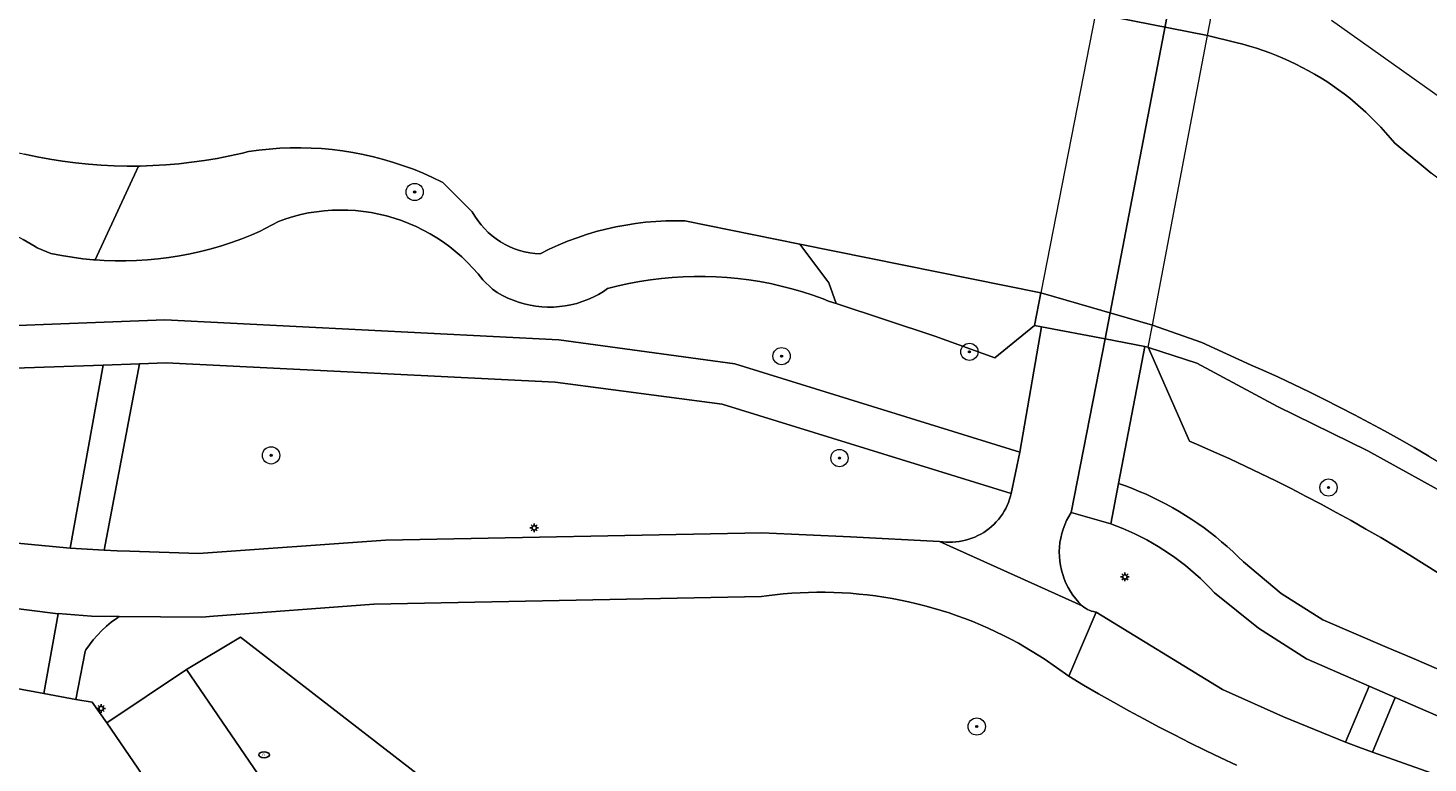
# Model space of a CAD drawing. Header units: metres. Extents: x 152610 to 160096, y 456114 to 462495.
# Tile 466 of 656: x 158167 to 158232, y 460084 to 460118. Entities that reach past the tile are written whole.
import ezdxf
from ezdxf.enums import TextEntityAlignment as Align

# ---------------------------------------------------------------- set-up
doc = ezdxf.new("R2010")
doc.units = ezdxf.units.M
doc.header["$LTSCALE"] = 0.5
doc.layers.get('0').update_dxf_attribs({"linetype": 'CONTINUOUS'})
for name, color, linetype, lineweight in [('B-PV-GK-BESCHOEIING-G', 251, 'GK-BESCHOEIING-SO', 18), ('B-PV-GR-BEPLANTING_CULTUUR_BOSPLANTSOEN-GV', 251, 'CONTINUOUS', 18), ('B-PV-GR-BOOM-S', 251, 'CONTINUOUS', 25), ('B-PV-GW-TALUD_KRUIN-G', 251, 'CONTINUOUS', 18), ('B-PV-IE-MEUBILAIR-S', 251, 'CONTINUOUS', 25), ('B-PV-KW-KUNSTWERK_DEK-GV', 251, 'CONTINUOUS', 18), ('B-PV-OG-TERREIN_BEGROEID-GV', 251, 'CONTINUOUS', 18), ('B-PV-OG-WATER_SLOOT-GV', 251, 'CONTINUOUS', 18), ('B-PV-VH-GESLOTENVERHARDING_ASFALT-GV', 251, 'CONTINUOUS', 18), ('B-PV-VH-OPENVERHARDING_BETONSTRAATSTEEN-GV', 251, 'CONTINUOUS', 18), ('B-PV-VH-OPENVERHARDING_TEGEL-GV', 251, 'CONTINUOUS', 18)]:
    doc.layers.add(name, color=color, linetype=linetype, lineweight=lineweight)
doc.styles.add('NLCS-ISO', font='NLCS-ISO.ttf')
doc.linetypes.add('GK-BESCHOEIING-SO', pattern='A,18,-3,[1,NLCS.SHX,S=0.6,R=0,X=0,Y=0],-3', length=24)

# ---------------------------------------------------------------- blocks, each defined once
blk = doc.blocks.new('SIE-MEUBILAIR_PAAL_LICHTMAST-SO')
for points in [[(-0.62, 0), (-1, 0)], [(-0.71, 0.71), (-0.44, 0.44)], [(0, 1), (0, 0.62)], [(0.44, 0.44), (0.71, 0.71)], [(1, 0), (0.62, 0)], [(-0.71, -0.71), (-0.44, -0.44)], [(0, -0.62), (0, -1)], [(0.44, -0.44), (0.71, -0.71)]]:
    blk.add_lwpolyline(points)
blk.add_circle((0, 0), 0.5)
blk = doc.blocks.new('SIE-MEUBILAIR_PUT_RIOOLPUT-SO')
blk.add_ellipse((0, 0), major_axis=(1.25, 0), ratio=0.54)
at = {"style": 'NLCS-ISO'}
blk.add_text('ri', height=0.75, dxfattribs=at).set_placement((-0.04, 0.07), align=Align.MIDDLE_CENTER)
blk = doc.blocks.new('SGR-BOOM_GBKN-SO')
at = {"linetype": 'ByBlock', "lineweight": 18}
h = blk.add_hatch(color=0, dxfattribs=at)
h.dxf.hatch_style = 1
edge = h.paths.add_edge_path()
edge.add_arc((0, 0), 0.25, 0, 360)
at = {"color": 0, "linetype": 'ByBlock', "lineweight": 18}
for radius in [2, 0.25]:
    blk.add_circle((0, 0), radius, dxfattribs=at)
at = {"color": 0, "linetype": 'ByBlock', "lineweight": 18, "style": 'NLCS-ISO'}
blk.add_attdef('SOORT', (2.5, 0), '', height=1.5, dxfattribs=at)

msp = doc.modelspace()

# ---------------------------------------------------------------- linework, layer by layer
at = {"layer": 'B-PV-GK-BESCHOEIING-G', "flags": 128}
for points in [[(158658.451, 460032.827), (158658.451, 460032.771), (158658.446, 460032.659), (158658.433, 460032.548), (158658.412, 460032.439), (158658.383, 460032.331), (158658.347, 460032.225), (158658.303, 460032.122), (158658.252, 460032.023), (158658.193, 460031.927), (158658.129, 460031.836), (158658.057, 460031.75), (158657.98, 460031.669), (158657.898, 460031.594), (158657.81, 460031.525), (158657.717, 460031.462), (158657.658, 460031.43), (158657.42, 460031.305), (158657.178, 460031.188), (158656.933, 460031.079), (158656.685, 460030.976), (158656.434, 460030.881), (158656.18, 460030.794), (158655.924, 460030.714), (158655.666, 460030.642), (158655.405, 460030.578), (158655.143, 460030.521), (158654.879, 460030.472), (158654.614, 460030.431), (158654.347, 460030.399), (158654.08, 460030.374), (158653.812, 460030.356), (158653.544, 460030.347), (158653.276, 460030.346), (158653.007, 460030.353), (158652.74, 460030.368), (158652.472, 460030.391), (158652.206, 460030.422), (158651.94, 460030.461), (158628.136, 460034.83), (158618.959, 460036.515), (158616.582, 460037.046), (158611.492, 460037.803), (158608.085, 460038.69), (158604.789, 460039.926), (158601.945, 460041.327), (158599.244, 460042.988), (158598.934, 460043.319), (158598.618, 460043.645), (158598.297, 460043.965), (158597.97, 460044.28), (158597.637, 460044.588), (158597.299, 460044.891), (158596.956, 460045.188), (158596.608, 460045.478), (158596.254, 460045.763), (158595.896, 460046.041), (158595.533, 460046.313), (158595.165, 460046.578), (158594.792, 460046.837), (158594.415, 460047.089), (158594.033, 460047.335), (158593.648, 460047.573), (158593.258, 460047.805), (158592.864, 460048.03), (158592.466, 460048.248), (158592.064, 460048.459), (158591.659, 460048.663), (158591.25, 460048.86), (158590.838, 460049.049), (158590.422, 460049.231), (158590.004, 460049.406), (158589.582, 460049.574), (158589.157, 460049.734), (158588.73, 460049.886), (158588.3, 460050.031), (158587.868, 460050.168), (158587.433, 460050.298), (158586.996, 460050.42), (158586.557, 460050.534), (158586.24, 460050.611), (158585.914, 460050.686), (158585.588, 460050.757), (158578.454, 460052.228), (158578.02, 460052.285), (158577.586, 460052.334), (158577.15, 460052.376), (158576.714, 460052.409), (158576.277, 460052.434), (158575.84, 460052.452), (158575.402, 460052.461), (158574.965, 460052.463), (158574.527, 460052.456), (158574.09, 460052.441), (158573.653, 460052.419), (158573.217, 460052.388), (158572.781, 460052.35), (158572.346, 460052.303), (158571.912, 460052.249), (158571.479, 460052.186), (158571.047, 460052.116), (158570.617, 460052.038), (158570.188, 460051.952), (158570.04, 460051.92), (158569.7, 460051.854), (158569.361, 460051.779), (158569.024, 460051.698), (158568.689, 460051.608), (158568.356, 460051.51), (158568.026, 460051.405), (158567.698, 460051.293), (158567.373, 460051.172), (158567.05, 460051.045), (158566.731, 460050.91), (158566.415, 460050.767), (158566.102, 460050.618), (158565.793, 460050.461), (158565.487, 460050.297), (158565.185, 460050.126), (158564.888, 460049.948), (158564.73, 460049.85), (158549.35, 460039.3), (158535.99, 460041.41), (158524.25, 460058.61), (158518.78, 460059.65), (158500, 460063.082), (158487.2, 460065.42), (158468.961, 460068.759), (158461.591, 460070.108), (158454.027, 460071.493), (158415.167, 460078.608), (158407.148, 460080.076), (158400.013, 460081.382), (158397.385, 460081.532), (158394.76, 460081.33), (158389.24, 460079.13), (158386.31, 460078.49), (158383.25, 460078.72), (158370.33, 460080.54), (158358, 460082.98), (158355.49, 460083.18), (158347.298, 460083.391), (158344.108, 460083.668), (158341.962, 460083.854), (158338.43, 460084.075), (158334.461, 460084.743), (158318.188, 460088.241), (158311.687, 460089.638), (158273.623, 460095.675), (158273.43, 460095.701), (158272.525, 460095.825), (158271.621, 460095.958), (158270.719, 460096.098), (158269.817, 460096.246), (158268.918, 460096.403), (158268.019, 460096.567), (158267.122, 460096.739), (158266.227, 460096.918), (158265.333, 460097.106), (158264.441, 460097.302), (158263.55, 460097.505), (158262.662, 460097.716), (158261.775, 460097.935), (158260.89, 460098.161), (158260.007, 460098.396), (158259.127, 460098.638), (158258.248, 460098.887), (158257.372, 460099.145), (158256.498, 460099.41), (158254.594, 460100.017), (158252.702, 460100.66), (158252.095, 460100.862), (158251.407, 460101.099), (158250.723, 460101.343), (158250.041, 460101.595), (158249.362, 460101.854), (158248.686, 460102.121), (158248.013, 460102.395), (158247.343, 460102.677), (158246.676, 460102.965), (158246.013, 460103.262), (158245.352, 460103.565), (158244.695, 460103.876), (158244.042, 460104.194), (158243.392, 460104.519), (158242.745, 460104.851), (158242.103, 460105.191), (158241.464, 460105.537), (158240.829, 460105.891), (158240.198, 460106.251), (158239.571, 460106.618), (158238.947, 460106.992), (158238.329, 460107.374), (158237.714, 460107.761), (158237.104, 460108.156), (158236.498, 460108.557), (158235.896, 460108.965), (158235.299, 460109.38), (158234.707, 460109.801), (158234.119, 460110.228), (158233.536, 460110.662), (158232.958, 460111.103), (158232.385, 460111.549), (158231.816, 460112.002), (158231.253, 460112.462), (158230.695, 460112.927), (158230.486, 460113.181), (158230.27, 460113.429), (158230.049, 460113.673), (158229.822, 460113.911), (158229.589, 460114.143), (158229.35, 460114.369), (158229.106, 460114.59), (158228.857, 460114.805), (158228.602, 460115.013), (158228.343, 460115.215), (158228.079, 460115.411), (158227.81, 460115.601), (158227.536, 460115.784), (158227.258, 460115.96), (158226.976, 460116.129), (158226.69, 460116.291), (158226.4, 460116.447), (158226.107, 460116.595), (158225.81, 460116.736), (158225.509, 460116.87), (158225.205, 460116.997), (158224.899, 460117.116), (158224.589, 460117.227), (158224.277, 460117.331), (158223.963, 460117.428), (158223.646, 460117.516), (158223.327, 460117.598), (158223.325, 460117.598), (158222.014, 460117.92), (158216.809, 460118.938), (158212.58, 460119.796), (158212.562, 460119.799), (158212.315, 460119.844), (158212.069, 460119.897), (158211.824, 460119.957), (158211.582, 460120.026), (158211.342, 460120.102), (158211.105, 460120.185), (158210.87, 460120.277), (158210.638, 460120.375), (158210.41, 460120.481), (158210.185, 460120.594), (158209.964, 460120.714), (158209.747, 460120.841), (158209.534, 460120.975), (158209.325, 460121.116), (158209.121, 460121.263), (158208.921, 460121.417), (158208.727, 460121.577), (158208.538, 460121.743), (158208.354, 460121.915), (158208.175, 460122.092), (158208.003, 460122.276), (158207.836, 460122.464), (158207.676, 460122.658), (158207.521, 460122.857), (158207.373, 460123.06), (158207.232, 460123.269), (158207.097, 460123.481), (158206.969, 460123.698), (158206.848, 460123.919), (158206.735, 460124.143), (158206.628, 460124.371), (158206.529, 460124.603), (158206.437, 460124.837), (158206.352, 460125.074), (158206.275, 460125.314), (158206.206, 460125.556), (158206.144, 460125.8), (158206.091, 460126.046), (158206.045, 460126.293), (158206.007, 460126.542), (158205.977, 460126.792), (158205.955, 460127.043), (158205.941, 460127.294), (158205.934, 460127.546), (158205.936, 460127.797), (158205.946, 460128.049), (158205.964, 460128.3), (158205.99, 460128.55), (158206.023, 460128.8), (158206.065, 460129.048), (158206.115, 460129.295), (158206.172, 460129.54), (158206.306, 460130.059), (158206.433, 460130.58), (158206.551, 460131.103), (158206.662, 460131.628), (158206.765, 460132.154), (158206.861, 460132.682), (158206.948, 460133.211), (158207.027, 460133.742), (158207.099, 460134.273), (158207.162, 460134.806), (158207.218, 460135.339), (158207.266, 460135.874), (158207.305, 460136.408), (158207.337, 460136.944), (158207.361, 460137.48), (158207.371, 460137.799), (158207.371, 460137.803), (158207.366, 460138.329), (158207.369, 460138.855), (158207.38, 460139.381), (158207.4, 460139.907), (158207.427, 460140.432), (158207.462, 460140.957), (158207.505, 460141.481), (158207.556, 460142.005), (158207.615, 460142.527), (158207.682, 460143.049), (158207.757, 460143.57), (158207.84, 460144.089), (158207.931, 460144.607), (158208.029, 460145.124), (158208.136, 460145.639), (158208.25, 460146.153), (158208.372, 460146.664), (158208.502, 460147.174), (158208.561, 460147.526), (158208.703, 460148.336), (158208.853, 460149.144), (158209.011, 460149.951), (158209.177, 460150.756), (158209.35, 460151.56), (158209.531, 460152.362), (158209.72, 460153.162), (158209.917, 460153.96), (158210.122, 460154.756), (158210.334, 460155.551), (158210.554, 460156.343), (158210.782, 460157.133), (158211.017, 460157.92), (158211.26, 460158.706), (158211.511, 460159.489), (158211.769, 460160.269), (158212.035, 460161.047), (158212.163, 460161.488), (158212.284, 460161.932), (158212.397, 460162.378), (158212.502, 460162.825), (158212.599, 460163.274), (158212.689, 460163.725), (158212.77, 460164.178), (158212.844, 460164.631), (158212.91, 460165.086), (158212.968, 460165.542), (158213.018, 460165.999), (158213.06, 460166.457), (158213.094, 460166.915), (158213.12, 460167.374), (158213.138, 460167.834), (158213.148, 460168.293), (158213.15, 460168.753), (158213.144, 460169.212), (158213.13, 460169.672), (158213.108, 460170.131), (158213.078, 460170.59), (158213.04, 460171.048), (158212.994, 460171.505), (158212.94, 460171.962), (158212.878, 460172.417), (158212.809, 460172.871), (158212.731, 460173.325), (158212.646, 460173.776), (158212.552, 460174.226), (158212.451, 460174.675), (158212.342, 460175.121), (158212.226, 460175.566), (158212.101, 460176.008), (158211.969, 460176.449)], [(157961.52, 460139.21), (157965.028, 460142.561), (157968.291, 460145.805), (157971.763, 460143.315), (157986.853, 460140.352), (157999.997, 460137.771), (158000, 460137.77), (158011.756, 460135.501), (158023.839, 460133.168), (158027.883, 460132.513), (158031.337, 460132.028), (158032.602, 460131.801), (158034.343, 460131.365), (158036.781, 460130.595), (158038.761, 460129.859), (158046.256, 460126.997), (158047.725, 460126.234), (158049.046, 460125.307), (158050.491, 460123.972), (158051.016, 460123.669), (158051.546, 460123.373), (158052.079, 460123.083), (158052.616, 460122.801), (158053.157, 460122.526), (158053.701, 460122.258), (158054.249, 460121.998), (158054.8, 460121.744), (158055.354, 460121.498), (158055.912, 460121.259), (158056.473, 460121.028), (158057.036, 460120.804), (158057.603, 460120.587), (158058.172, 460120.378), (158058.745, 460120.176), (158059.319, 460119.982), (158059.897, 460119.796), (158060.476, 460119.617), (158061.058, 460119.446), (158061.642, 460119.283), (158062.229, 460119.127), (158062.817, 460118.979), (158063.407, 460118.839), (158063.999, 460118.706), (158064.593, 460118.582), (158065.188, 460118.465), (158065.668, 460118.377), (158113.224, 460109.618), (158115.239, 460109.322), (158116.903, 460109.198), (158118.53, 460108.973), (158119.994, 460108.82), (158121.052, 460108.772), (158122.11, 460108.739), (158124.06, 460108.72), (158126.009, 460108.754), (158131.302, 460108.862), (158135.257, 460109.74), (158145.189, 460111.709), (158145.898, 460111.963), (158146.612, 460112.203), (158147.33, 460112.427), (158148.054, 460112.635), (158148.782, 460112.829), (158149.513, 460113.007), (158150.248, 460113.169), (158150.987, 460113.315), (158151.728, 460113.446), (158152.473, 460113.561), (158153.219, 460113.66), (158153.967, 460113.744), (158154.717, 460113.811), (158155.468, 460113.863), (158156.22, 460113.898), (158156.973, 460113.918), (158157.726, 460113.921), (158158.479, 460113.909), (158159.231, 460113.88), (158159.983, 460113.836), (158160.733, 460113.775), (158161.482, 460113.699), (158162.23, 460113.607), (158162.975, 460113.499), (158163.718, 460113.375), (158164.284, 460113.269), (158164.849, 460113.068), (158165.419, 460112.883), (158165.994, 460112.712), (158166.573, 460112.557), (158167.156, 460112.418), (158167.743, 460112.294), (158168.333, 460112.186), (158168.925, 460112.094), (158169.52, 460112.017), (158170.117, 460111.956), (158170.715, 460111.912), (158171.314, 460111.883), (158171.913, 460111.87), (158172.513, 460111.873), (158173.112, 460111.893), (158173.711, 460111.928), (158174.308, 460111.979), (158174.904, 460112.046), (158175.498, 460112.129), (158176.089, 460112.228), (158176.678, 460112.343), (158177.263, 460112.473), (158177.541, 460112.54), (158178.022, 460112.608), (158178.506, 460112.66), (158178.99, 460112.696), (158179.476, 460112.716), (158179.962, 460112.72), (158180.448, 460112.708), (158180.934, 460112.68), (158181.418, 460112.636), (158181.901, 460112.577), (158182.381, 460112.501), (158182.858, 460112.41), (158183.333, 460112.303), (158183.803, 460112.18), (158184.269, 460112.042), (158184.731, 460111.889), (158185.187, 460111.72), (158185.637, 460111.537), (158186.081, 460111.339), (158186.519, 460111.126), (158186.554, 460111.109), (158187.92, 460109.757), (158188.041, 460109.546), (158188.176, 460109.345), (158188.323, 460109.152), (158188.483, 460108.97), (158188.654, 460108.798), (158188.836, 460108.639), (158189.029, 460108.491), (158189.231, 460108.357), (158189.441, 460108.236), (158189.658, 460108.129), (158189.883, 460108.037), (158190.113, 460107.96), (158190.347, 460107.898), (158190.585, 460107.852), (158190.826, 460107.822), (158191.062, 460107.808), (158191.481, 460108.015), (158191.906, 460108.208), (158192.338, 460108.386), (158192.775, 460108.55), (158193.218, 460108.698), (158193.666, 460108.831), (158194.118, 460108.949), (158194.574, 460109.051), (158195.033, 460109.138), (158195.494, 460109.208), (158195.958, 460109.263), (158196.424, 460109.302), (158196.89, 460109.325), (158197.357, 460109.332), (158197.778, 460109.325), (158214.282, 460105.987), (158219.453, 460104.491), (158221.746, 460103.693), (158224.03, 460102.649), (158224.579, 460102.405), (158225.296, 460102.079), (158226.01, 460101.746), (158226.72, 460101.405), (158227.427, 460101.057), (158228.13, 460100.702), (158228.829, 460100.34), (158229.525, 460099.971), (158230.217, 460099.595), (158230.905, 460099.212), (158231.589, 460098.822), (158232.269, 460098.425), (158232.945, 460098.021), (158233.617, 460097.61), (158234.284, 460097.192), (158234.948, 460096.768), (158235.607, 460096.337), (158236.262, 460095.899), (158236.912, 460095.455), (158237.557, 460095.004), (158238.198, 460094.546), (158238.835, 460094.082), (158239.466, 460093.612), (158240.093, 460093.135), (158240.715, 460092.652), (158241.25, 460092.32), (158241.789, 460091.994), (158242.332, 460091.675), (158242.879, 460091.364), (158243.429, 460091.059), (158243.984, 460090.761), (158244.543, 460090.471), (158245.105, 460090.187), (158245.67, 460089.911), (158246.24, 460089.641), (158246.812, 460089.38), (158247.388, 460089.125), (158247.967, 460088.878), (158248.549, 460088.638), (158249.134, 460088.405), (158249.722, 460088.18), (158250.313, 460087.963), (158250.906, 460087.753), (158251.502, 460087.55), (158252.101, 460087.355), (158252.702, 460087.168), (158253.306, 460086.989), (158253.911, 460086.817), (158254.519, 460086.652), (158255.129, 460086.496), (158255.741, 460086.347), (158256.354, 460086.206), (158256.969, 460086.073), (158257.586, 460085.948), (158258.205, 460085.831), (158258.825, 460085.721), (158259.446, 460085.619), (158260.069, 460085.525), (158260.693, 460085.44), (158261.317, 460085.362), (158261.943, 460085.292), (158262.345, 460085.251), (158327.863, 460073.183), (158328.245, 460073.14), (158328.628, 460073.105), (158329.012, 460073.078), (158329.396, 460073.059), (158329.781, 460073.048), (158330.166, 460073.045), (158330.55, 460073.05), (158330.935, 460073.062), (158331.319, 460073.083), (158331.703, 460073.112), (158332.086, 460073.149), (158332.468, 460073.194), (158332.849, 460073.247), (158333.229, 460073.307), (158333.607, 460073.376), (158333.984, 460073.452), (158334.36, 460073.537), (158334.733, 460073.629), (158334.951, 460073.686), (158337.163, 460074.18), (158339.409, 460074.484), (158341.121, 460074.548), (158346.459, 460074.384), (158348.732, 460074.119), (158398.305, 460065.621)]]:
    msp.add_lwpolyline(points, dxfattribs=at)
at = {"layer": 'B-PV-GR-BEPLANTING_CULTUUR_BOSPLANTSOEN-GV', "flags": 128}
for points in [[(158216.809, 460118.938), (158222.014, 460117.92), (158223.325, 460117.598), (158223.328, 460117.597), (158223.646, 460117.516), (158223.963, 460117.428), (158224.277, 460117.331), (158224.589, 460117.227), (158224.899, 460117.116), (158225.205, 460116.997), (158225.509, 460116.87), (158225.81, 460116.736), (158226.107, 460116.595), (158226.4, 460116.447), (158226.69, 460116.291), (158226.976, 460116.129), (158227.258, 460115.96), (158227.536, 460115.784), (158227.81, 460115.601), (158228.079, 460115.411), (158228.343, 460115.215), (158228.602, 460115.013), (158228.857, 460114.805), (158229.106, 460114.59), (158229.35, 460114.369), (158229.589, 460114.143), (158229.822, 460113.911), (158230.049, 460113.673), (158230.27, 460113.429), (158230.486, 460113.181), (158230.695, 460112.927), (158231.253, 460112.462), (158231.817, 460112.002), (158232.385, 460111.549)], [(158233.398, 460114.611), (158227.759, 460118.62)], [(158167.1, 460108.466), (158167.649, 460108.142), (158167.745, 460108.084), (158168.378, 460107.82), (158168.868, 460107.723), (158169.362, 460107.642), (158169.857, 460107.576), (158170.355, 460107.527), (158170.437, 460107.521), (158172.442, 460111.873), (158171.913, 460111.87), (158171.313, 460111.883), (158170.715, 460111.912), (158170.117, 460111.956), (158169.52, 460112.017), (158168.925, 460112.094), (158168.333, 460112.186), (158167.743, 460112.294), (158167.156, 460112.418)]]:
    msp.add_lwpolyline(points, dxfattribs=at)
for points in [[(158180.448, 460112.708), (158179.962, 460112.72), (158179.476, 460112.716), (158178.99, 460112.696), (158178.506, 460112.66), (158178.022, 460112.608), (158177.541, 460112.54), (158177.263, 460112.473), (158176.678, 460112.343), (158176.089, 460112.228), (158175.498, 460112.129), (158174.904, 460112.046), (158174.308, 460111.979), (158173.711, 460111.928), (158173.112, 460111.893), (158172.513, 460111.874), (158172.442, 460111.873), (158170.437, 460107.521), (158170.854, 460107.493), (158171.354, 460107.475), (158171.854, 460107.474), (158172.353, 460107.488), (158172.852, 460107.518), (158173.35, 460107.565), (158173.847, 460107.627), (158174.341, 460107.705), (158174.832, 460107.798), (158175.319, 460107.908), (158175.804, 460108.033), (158176.284, 460108.173), (158176.759, 460108.329), (158177.229, 460108.5), (158177.693, 460108.686), (158178.057, 460108.843), (158178.928, 460109.309), (158179.273, 460109.429), (158179.622, 460109.534), (158179.975, 460109.623), (158180.332, 460109.697), (158180.692, 460109.755), (158181.054, 460109.797), (158181.418, 460109.823), (158181.782, 460109.833), (158182.146, 460109.827), (158182.51, 460109.805), (158182.873, 460109.767), (158183.233, 460109.713), (158183.591, 460109.644), (158183.945, 460109.559), (158184.296, 460109.458), (158184.641, 460109.342), (158184.981, 460109.211), (158185.315, 460109.066), (158185.643, 460108.905), (158185.963, 460108.731), (158186.275, 460108.543), (158186.578, 460108.341), (158186.873, 460108.126), (158187.157, 460107.898), (158187.432, 460107.658), (158187.695, 460107.407), (158187.948, 460107.144), (158188.188, 460106.87), (158188.41, 460106.594), (158188.849, 460106.159), (158189.078, 460106.011), (158189.315, 460105.876), (158189.56, 460105.755), (158189.811, 460105.649), (158190.069, 460105.558), (158190.331, 460105.481), (158190.597, 460105.421), (158190.866, 460105.376), (158191.137, 460105.347), (158191.41, 460105.333), (158191.683, 460105.336), (158191.955, 460105.355), (158192.226, 460105.39), (158192.494, 460105.44), (158192.759, 460105.506), (158193.019, 460105.588), (158193.274, 460105.684), (158193.523, 460105.796), (158193.765, 460105.922), (158194, 460106.061), (158194.189, 460106.188), (158194.682, 460106.315), (158195.178, 460106.425), (158195.678, 460106.52), (158196.181, 460106.6), (158196.685, 460106.663), (158197.192, 460106.71), (158197.7, 460106.742), (158198.208, 460106.758), (158198.717, 460106.757), (158199.225, 460106.741), (158199.733, 460106.709), (158200.239, 460106.661), (158200.744, 460106.597), (158201.246, 460106.516), (158201.746, 460106.421), (158202.242, 460106.31), (158202.735, 460106.183), (158203.223, 460106.04), (158203.707, 460105.883), (158204.185, 460105.71), (158204.435, 460105.613), (158204.792, 460105.496), (158204.445, 460106.456), (158203.102, 460108.248), (158197.778, 460109.325), (158197.357, 460109.332), (158196.89, 460109.325), (158196.424, 460109.302), (158195.958, 460109.263), (158195.494, 460109.209), (158195.033, 460109.138), (158194.574, 460109.051), (158194.118, 460108.949), (158193.666, 460108.831), (158193.218, 460108.698), (158192.775, 460108.55), (158192.338, 460108.387), (158191.906, 460108.208), (158191.481, 460108.015), (158191.062, 460107.808), (158190.826, 460107.822), (158190.585, 460107.852), (158190.347, 460107.898), (158190.113, 460107.96), (158189.883, 460108.037), (158189.659, 460108.129), (158189.441, 460108.236), (158189.231, 460108.357), (158189.029, 460108.491), (158188.836, 460108.639), (158188.654, 460108.798), (158188.483, 460108.97), (158188.323, 460109.152), (158188.176, 460109.345), (158188.041, 460109.547), (158187.92, 460109.757), (158186.554, 460111.109), (158186.519, 460111.126), (158186.081, 460111.339), (158185.637, 460111.537), (158185.187, 460111.72), (158184.731, 460111.889), (158184.269, 460112.042), (158183.803, 460112.18), (158183.333, 460112.303), (158182.858, 460112.41), (158182.381, 460112.501), (158181.901, 460112.577), (158181.418, 460112.636), (158180.934, 460112.68)], [(158214.282, 460105.987), (158203.102, 460108.248), (158204.445, 460106.456), (158204.792, 460105.496), (158209.372, 460103.989), (158212.144, 460102.985), (158213.99, 460104.48)], [(158189.73, 460080.31), (158177.166, 460090.036), (158174.66, 460088.53), (158181.71, 460078.23), (158180.521, 460077.431), (158185.719, 460076.793)]]:
    msp.add_lwpolyline(points, close=True, dxfattribs=at)
at = {"layer": 'B-PV-GW-TALUD_KRUIN-G', "flags": 128}
for points in [[(158257.129, 460103.015), (158256.594, 460103.259), (158247.931, 460106.346), (158241.908, 460109.346), (158233.398, 460114.611), (158227.759, 460118.62)], [(158162.854, 460110.407), (158163.055, 460110.337), (158163.652, 460110.114), (158164.244, 460109.876), (158164.829, 460109.622), (158165.407, 460109.355), (158165.979, 460109.073), (158166.543, 460108.777), (158167.1, 460108.466), (158167.649, 460108.142), (158167.745, 460108.084), (158168.378, 460107.82), (158168.868, 460107.723), (158169.362, 460107.642), (158169.857, 460107.576), (158170.355, 460107.527), (158170.437, 460107.521)], [(158170.437, 460107.521), (158170.854, 460107.493), (158171.354, 460107.475), (158171.854, 460107.474), (158172.353, 460107.488), (158172.852, 460107.518), (158173.35, 460107.565), (158173.847, 460107.627), (158174.341, 460107.705), (158174.832, 460107.798), (158175.319, 460107.908), (158175.804, 460108.033), (158176.284, 460108.173), (158176.759, 460108.329), (158177.229, 460108.5), (158177.693, 460108.686), (158178.057, 460108.843), (158178.928, 460109.309), (158179.273, 460109.429), (158179.622, 460109.534), (158179.975, 460109.623), (158180.332, 460109.697), (158180.692, 460109.755), (158181.054, 460109.797), (158181.418, 460109.823), (158181.782, 460109.833), (158182.146, 460109.827), (158182.51, 460109.805), (158182.873, 460109.767), (158183.233, 460109.713), (158183.591, 460109.644), (158183.945, 460109.559), (158184.296, 460109.458), (158184.641, 460109.342), (158184.981, 460109.211), (158185.315, 460109.066), (158185.643, 460108.905), (158185.963, 460108.731), (158186.275, 460108.543), (158186.578, 460108.341), (158186.873, 460108.126), (158187.157, 460107.898), (158187.432, 460107.658), (158187.695, 460107.407), (158187.948, 460107.144), (158188.188, 460106.87), (158188.41, 460106.594), (158188.849, 460106.159), (158189.078, 460106.011), (158189.315, 460105.876), (158189.56, 460105.755), (158189.811, 460105.649), (158190.069, 460105.558), (158190.331, 460105.481), (158190.597, 460105.421), (158190.866, 460105.376), (158191.137, 460105.347), (158191.41, 460105.333), (158191.683, 460105.336), (158191.955, 460105.355), (158192.226, 460105.39), (158192.494, 460105.44), (158192.759, 460105.506), (158193.019, 460105.588), (158193.274, 460105.684), (158193.523, 460105.796), (158193.765, 460105.922), (158194, 460106.061), (158194.189, 460106.188), (158194.682, 460106.315), (158195.178, 460106.425), (158195.678, 460106.52), (158196.181, 460106.6), (158196.685, 460106.663), (158197.192, 460106.71), (158197.7, 460106.742), (158198.208, 460106.758), (158198.717, 460106.757), (158199.225, 460106.741), (158199.733, 460106.709), (158200.239, 460106.661), (158200.744, 460106.597), (158201.246, 460106.516), (158201.746, 460106.421), (158202.242, 460106.31), (158202.735, 460106.183), (158203.223, 460106.04), (158203.707, 460105.883), (158204.185, 460105.71), (158204.435, 460105.613), (158204.792, 460105.496)], [(158204.792, 460105.496), (158209.372, 460103.989), (158212.144, 460102.985)], [(158221.174, 460099.12), (158221.606, 460098.934), (158222.328, 460098.616), (158223.047, 460098.292), (158223.762, 460097.959), (158224.474, 460097.62), (158225.183, 460097.273), (158225.888, 460096.92), (158226.589, 460096.559), (158227.287, 460096.191), (158227.981, 460095.816), (158228.671, 460095.434), (158229.357, 460095.045), (158230.039, 460094.649), (158230.717, 460094.246), (158231.391, 460093.836), (158232.061, 460093.42), (158232.726, 460092.997)]]:
    msp.add_lwpolyline(points, dxfattribs=at)
at = {"layer": 'B-PV-KW-KUNSTWERK_DEK-GV', "flags": 128}
msp.add_lwpolyline([(158217.246, 460120.084), (158217.04, 460120.12), (158216.809, 460118.938), (158214.282, 460105.987), (158213.99, 460104.48), (158214.313, 460104.417), (158217.258, 460103.86), (158219.103, 460103.509), (158219.26, 460103.48), (158219.453, 460104.491), (158220.496, 460109.961), (158222.014, 460117.92), (158222.26, 460119.21), (158220.284, 460119.554)], close=True, dxfattribs=at)
at = {"layer": 'B-PV-OG-TERREIN_BEGROEID-GV', "flags": 128}
for points in [[(158161.6, 460104.28), (158173.66, 460104.75), (158191.93, 460103.82), (158200.1, 460102.71), (158213.31, 460098.61), (158214.313, 460104.417), (158213.99, 460104.48), (158212.144, 460102.985), (158209.372, 460103.989), (158204.792, 460105.496), (158204.435, 460105.613), (158204.185, 460105.71), (158203.707, 460105.883), (158203.223, 460106.04), (158202.735, 460106.183), (158202.242, 460106.31), (158201.746, 460106.421), (158201.246, 460106.516), (158200.744, 460106.597), (158200.239, 460106.661), (158199.733, 460106.709), (158199.225, 460106.741), (158198.717, 460106.757), (158198.208, 460106.758), (158197.7, 460106.742), (158197.192, 460106.71), (158196.685, 460106.663), (158196.181, 460106.6), (158195.678, 460106.52), (158195.178, 460106.425), (158194.682, 460106.315), (158194.189, 460106.188), (158194, 460106.061), (158193.765, 460105.922), (158193.523, 460105.796), (158193.274, 460105.684), (158193.019, 460105.588), (158192.759, 460105.506), (158192.494, 460105.44), (158192.226, 460105.39), (158191.955, 460105.355), (158191.683, 460105.336), (158191.41, 460105.333), (158191.137, 460105.347), (158190.866, 460105.376), (158190.597, 460105.421), (158190.331, 460105.481), (158190.069, 460105.558), (158189.811, 460105.649), (158189.56, 460105.755), (158189.315, 460105.876), (158189.078, 460106.011), (158188.849, 460106.159), (158188.41, 460106.594), (158188.188, 460106.87), (158187.948, 460107.144), (158187.695, 460107.407), (158187.432, 460107.658), (158187.157, 460107.898), (158186.873, 460108.126), (158186.578, 460108.341), (158186.275, 460108.543), (158185.963, 460108.731), (158185.643, 460108.905), (158185.315, 460109.066), (158184.981, 460109.211), (158184.641, 460109.342), (158184.296, 460109.458), (158183.945, 460109.559), (158183.591, 460109.644), (158183.233, 460109.713), (158182.873, 460109.767), (158182.51, 460109.805), (158182.146, 460109.827), (158181.782, 460109.833), (158181.418, 460109.823), (158181.054, 460109.797), (158180.692, 460109.755), (158180.332, 460109.697), (158179.975, 460109.623), (158179.622, 460109.534), (158179.273, 460109.429), (158178.928, 460109.309), (158178.057, 460108.843), (158177.693, 460108.686), (158177.229, 460108.5), (158176.759, 460108.329), (158176.284, 460108.173), (158175.804, 460108.033), (158175.319, 460107.908), (158174.832, 460107.798), (158174.341, 460107.705), (158173.847, 460107.627), (158173.35, 460107.565), (158172.852, 460107.518), (158172.353, 460107.488), (158171.854, 460107.474), (158171.354, 460107.475), (158170.854, 460107.493), (158170.437, 460107.521), (158170.355, 460107.527), (158169.857, 460107.576), (158169.362, 460107.642), (158168.868, 460107.723), (158168.378, 460107.82), (158167.745, 460108.084), (158167.649, 460108.142), (158167.1, 460108.466)], [(158232.269, 460098.425), (158231.589, 460098.822), (158230.905, 460099.212), (158230.217, 460099.595), (158229.525, 460099.971), (158228.829, 460100.34), (158228.13, 460100.702), (158227.427, 460101.057), (158226.72, 460101.405), (158226.01, 460101.746), (158225.296, 460102.079), (158224.58, 460102.405), (158224.03, 460102.649), (158221.746, 460103.693), (158219.453, 460104.491), (158214.282, 460105.987), (158213.99, 460104.48), (158214.313, 460104.417), (158217.258, 460103.86), (158219.103, 460103.509), (158219.26, 460103.48), (158219.264, 460103.47), (158219.32, 460103.452), (158221.515, 460102.736), (158225.26, 460100.729), (158229.443, 460098.672), (158232.656, 460096.897)], [(158232.726, 460092.997), (158232.061, 460093.42), (158231.391, 460093.836), (158230.717, 460094.246), (158230.039, 460094.649), (158229.357, 460095.045), (158228.671, 460095.434), (158227.981, 460095.816), (158227.287, 460096.191), (158226.589, 460096.559), (158225.888, 460096.92), (158225.183, 460097.273), (158224.474, 460097.62), (158223.762, 460097.959), (158223.047, 460098.292), (158222.328, 460098.616), (158221.606, 460098.934), (158221.174, 460099.12), (158219.264, 460103.47), (158219.26, 460103.48), (158219.103, 460103.509), (158217.878, 460097.16), (158218.204, 460097.045), (158218.527, 460096.922), (158218.847, 460096.791), (158219.164, 460096.654), (158219.478, 460096.509), (158219.788, 460096.357), (158220.095, 460096.198), (158220.398, 460096.031), (158220.696, 460095.858), (158220.991, 460095.678), (158221.282, 460095.491), (158221.568, 460095.297), (158221.85, 460095.097), (158222.127, 460094.89), (158222.399, 460094.677), (158222.666, 460094.458), (158222.928, 460094.233), (158223.184, 460094.001), (158223.435, 460093.764), (158223.681, 460093.521), (158225.431, 460092.058), (158227.362, 460090.843), (158230.345, 460089.559), (158231.48, 460089.07), (158240.847, 460085.034)], [(158232.656, 460096.897), (158229.443, 460098.672), (158225.26, 460100.729), (158221.515, 460102.736), (158219.32, 460103.452), (158219.264, 460103.47), (158221.174, 460099.12), (158221.606, 460098.934), (158222.328, 460098.616), (158223.047, 460098.292), (158223.762, 460097.959), (158224.474, 460097.62), (158225.183, 460097.273), (158225.888, 460096.92), (158226.589, 460096.559), (158227.287, 460096.191), (158227.981, 460095.816), (158228.671, 460095.434), (158229.357, 460095.045), (158230.039, 460094.649), (158230.717, 460094.246), (158231.391, 460093.836), (158232.061, 460093.42), (158232.726, 460092.997)], [(158223.361, 460084.098), (158222.635, 460084.438), (158221.913, 460084.784), (158221.194, 460085.138), (158220.479, 460085.499), (158219.767, 460085.867), (158219.059, 460086.243), (158218.355, 460086.625), (158217.654, 460087.014), (158216.958, 460087.411), (158216.265, 460087.814), (158215.577, 460088.224), (158214.436, 460089.03), (158213.238, 460089.75), (158212.895, 460089.935), (158212.548, 460090.113), (158212.198, 460090.284), (158211.844, 460090.447), (158211.487, 460090.603), (158211.127, 460090.752), (158210.764, 460090.893), (158210.398, 460091.027), (158210.029, 460091.154), (158209.658, 460091.273), (158209.284, 460091.384), (158208.909, 460091.487), (158208.531, 460091.583), (158208.151, 460091.671), (158207.77, 460091.751), (158207.387, 460091.823), (158207.003, 460091.888), (158206.617, 460091.944), (158206.23, 460091.993), (158205.843, 460092.033), (158205.454, 460092.066), (158205.065, 460092.091), (158204.676, 460092.107), (158204.286, 460092.116), (158203.897, 460092.117), (158203.507, 460092.109), (158203.118, 460092.094), (158202.729, 460092.071), (158202.34, 460092.04), (158201.952, 460092), (158201.565, 460091.953), (158201.326, 460091.92), (158183.36, 460091.57), (158175.92, 460091.001), (158175.38, 460090.96), (158171.544, 460090.99), (158171.414, 460090.904), (158171.18, 460090.73), (158170.955, 460090.543), (158170.741, 460090.344), (158170.538, 460090.133), (158170.347, 460089.912), (158170.168, 460089.68), (158170.002, 460089.44), (158169.963, 460089.375), (158169.54, 460087.14), (158170.29, 460087.02), (158170.97, 460086.06), (158174.66, 460088.53), (158177.166, 460090.036), (158189.73, 460080.31)]]:
    msp.add_lwpolyline(points, dxfattribs=at)
for points in [[(158170.804, 460102.644), (158161.68, 460102.33), (158148.38, 460101.7), (158132.63, 460102.06), (158123.399, 460103.08), (158123.275, 460102.445), (158160.13, 460095.28), (158164.684, 460094.589), (158169.269, 460094.157)], [(158191.76, 460101.85), (158173.725, 460102.744), (158172.483, 460102.702), (158170.85, 460094.066), (158171.445, 460094.039), (158172.04, 460094.017), (158175.22, 460093.91), (158183.9, 460094.53), (158201.34, 460094.872), (158205.461, 460094.683), (158209.582, 460094.474), (158209.733, 460094.453), (158209.885, 460094.439), (158210.038, 460094.434), (158210.191, 460094.436), (158210.343, 460094.447), (158210.495, 460094.465), (158210.646, 460094.492), (158210.795, 460094.526), (158210.942, 460094.568), (158211.086, 460094.617), (158211.228, 460094.674), (158211.366, 460094.739), (158211.501, 460094.81), (158211.633, 460094.889), (158211.759, 460094.974), (158211.881, 460095.066), (158211.999, 460095.164), (158212.111, 460095.268), (158212.217, 460095.378), (158212.317, 460095.493), (158212.411, 460095.613), (158212.499, 460095.738), (158212.58, 460095.868), (158212.655, 460096.002), (158212.722, 460096.139), (158212.782, 460096.279), (158212.834, 460096.423), (158212.879, 460096.569), (158212.91, 460096.69), (158199.51, 460100.84)], [(158159.78, 460092.24), (158122.771, 460099.305), (158122.13, 460095.81), (158138.36, 460092.84), (158158.57, 460089.16), (158168.05, 460087.416), (158168.72, 460091.12)], [(158229.502, 460087.769), (158226.6, 460089.029), (158224.381, 460090.443), (158222.328, 460092.087), (158222.118, 460092.312), (158221.903, 460092.532), (158221.682, 460092.745), (158221.455, 460092.953), (158221.223, 460093.156), (158220.986, 460093.352), (158220.744, 460093.541), (158220.497, 460093.725), (158220.246, 460093.902), (158219.99, 460094.072), (158219.729, 460094.236), (158219.464, 460094.392), (158219.196, 460094.542), (158218.923, 460094.685), (158218.647, 460094.821), (158218.368, 460094.949), (158218.085, 460095.07), (158217.799, 460095.184), (158217.533, 460095.282), (158215.688, 460095.813), (158215.577, 460095.629), (158215.477, 460095.439), (158215.39, 460095.243), (158215.316, 460095.042), (158215.254, 460094.837), (158215.205, 460094.629), (158215.169, 460094.417), (158215.147, 460094.204), (158215.138, 460093.99), (158215.143, 460093.776), (158215.161, 460093.562), (158215.192, 460093.35), (158215.237, 460093.14), (158215.295, 460092.934), (158215.365, 460092.732), (158215.448, 460092.534), (158215.544, 460092.342), (158215.651, 460092.157), (158215.77, 460091.978), (158215.899, 460091.808), (158216.04, 460091.645), (158216.192, 460091.49), (158216.27, 460091.428), (158216.353, 460091.372), (158216.44, 460091.322), (158216.53, 460091.28), (158216.624, 460091.245), (158216.72, 460091.218), (158216.818, 460091.199), (158216.844, 460091.195), (158222.703, 460087.612), (158225.532, 460086.344), (158228.403, 460085.173)], [(158237.19, 460084.43), (158230.716, 460087.241), (158229.66, 460084.696), (158232.621, 460083.657), (158235.617, 460082.721), (158239.378, 460081.789), (158240.2, 460083.172)]]:
    msp.add_lwpolyline(points, close=True, dxfattribs=at)
at = {"layer": 'B-PV-OG-WATER_SLOOT-GV', "flags": 128}
for points in [[(158232.385, 460111.549), (158231.817, 460112.002), (158231.253, 460112.462), (158230.695, 460112.927), (158230.486, 460113.181), (158230.27, 460113.429), (158230.049, 460113.673), (158229.822, 460113.911), (158229.589, 460114.143), (158229.35, 460114.369), (158229.106, 460114.59), (158228.857, 460114.805), (158228.602, 460115.013), (158228.343, 460115.215), (158228.079, 460115.411), (158227.81, 460115.601), (158227.536, 460115.784), (158227.258, 460115.96), (158226.976, 460116.129), (158226.69, 460116.291), (158226.4, 460116.447), (158226.107, 460116.595), (158225.81, 460116.736), (158225.509, 460116.87), (158225.205, 460116.997), (158224.899, 460117.116), (158224.589, 460117.227), (158224.277, 460117.331), (158223.963, 460117.428), (158223.646, 460117.516), (158223.328, 460117.597), (158223.325, 460117.598), (158222.014, 460117.92), (158216.809, 460118.938)], [(158167.156, 460112.418), (158167.743, 460112.294), (158168.333, 460112.186), (158168.925, 460112.094), (158169.52, 460112.017), (158170.117, 460111.956), (158170.715, 460111.912), (158171.313, 460111.883), (158171.913, 460111.87), (158172.442, 460111.873), (158172.513, 460111.874), (158173.112, 460111.893), (158173.711, 460111.928), (158174.308, 460111.979), (158174.904, 460112.046), (158175.498, 460112.129), (158176.089, 460112.228), (158176.678, 460112.343), (158177.263, 460112.473), (158177.541, 460112.54), (158178.022, 460112.608), (158178.506, 460112.66), (158178.99, 460112.696), (158179.476, 460112.716), (158179.962, 460112.72), (158180.448, 460112.708), (158180.934, 460112.68), (158181.418, 460112.636), (158181.901, 460112.577), (158182.381, 460112.501), (158182.858, 460112.41), (158183.333, 460112.303), (158183.803, 460112.18), (158184.269, 460112.042), (158184.731, 460111.889), (158185.187, 460111.72), (158185.637, 460111.537), (158186.081, 460111.339), (158186.519, 460111.126), (158186.554, 460111.109), (158187.92, 460109.757), (158188.041, 460109.547), (158188.176, 460109.345), (158188.323, 460109.152), (158188.483, 460108.97), (158188.654, 460108.798), (158188.836, 460108.639), (158189.029, 460108.491), (158189.231, 460108.357), (158189.441, 460108.236), (158189.659, 460108.129), (158189.883, 460108.037), (158190.113, 460107.96), (158190.347, 460107.898), (158190.585, 460107.852), (158190.826, 460107.822), (158191.062, 460107.808), (158191.481, 460108.015), (158191.906, 460108.208), (158192.338, 460108.387), (158192.775, 460108.55), (158193.218, 460108.698), (158193.666, 460108.831), (158194.118, 460108.949), (158194.574, 460109.051), (158195.033, 460109.138), (158195.494, 460109.209), (158195.958, 460109.263), (158196.424, 460109.302), (158196.89, 460109.325), (158197.357, 460109.332), (158197.778, 460109.325), (158203.102, 460108.248), (158214.282, 460105.987), (158219.453, 460104.491), (158221.746, 460103.693), (158224.03, 460102.649), (158224.58, 460102.405), (158225.296, 460102.079), (158226.01, 460101.746), (158226.72, 460101.405), (158227.427, 460101.057), (158228.13, 460100.702), (158228.829, 460100.34), (158229.525, 460099.971), (158230.217, 460099.595), (158230.905, 460099.212), (158231.589, 460098.822), (158232.269, 460098.425)]]:
    msp.add_lwpolyline(points, dxfattribs=at)
at = {"layer": 'B-PV-VH-GESLOTENVERHARDING_ASFALT-GV', "flags": 128}
for points in [[(158217.246, 460120.084), (158217.04, 460120.12), (158216.809, 460118.938), (158214.282, 460105.987), (158213.99, 460104.48), (158214.313, 460104.417), (158217.258, 460103.86), (158220.284, 460119.554)], [(158209.582, 460094.474), (158216.192, 460091.49), (158216.04, 460091.645), (158215.899, 460091.808), (158215.77, 460091.978), (158215.651, 460092.157), (158215.544, 460092.342), (158215.448, 460092.534), (158215.365, 460092.732), (158215.295, 460092.934), (158215.237, 460093.14), (158215.192, 460093.35), (158215.161, 460093.562), (158215.143, 460093.776), (158215.138, 460093.99), (158215.147, 460094.204), (158215.169, 460094.417), (158215.205, 460094.629), (158215.254, 460094.837), (158215.316, 460095.042), (158215.39, 460095.243), (158215.477, 460095.439), (158215.577, 460095.629), (158215.688, 460095.813), (158217.258, 460103.86), (158214.313, 460104.417), (158213.31, 460098.61), (158212.91, 460096.69), (158212.879, 460096.569), (158212.834, 460096.423), (158212.782, 460096.279), (158212.722, 460096.139), (158212.655, 460096.002), (158212.58, 460095.868), (158212.499, 460095.738), (158212.411, 460095.613), (158212.317, 460095.493), (158212.217, 460095.378), (158212.111, 460095.268), (158211.999, 460095.164), (158211.881, 460095.066), (158211.759, 460094.974), (158211.633, 460094.889), (158211.501, 460094.81), (158211.366, 460094.739), (158211.228, 460094.674), (158211.086, 460094.617), (158210.942, 460094.568), (158210.795, 460094.526), (158210.646, 460094.492), (158210.495, 460094.465), (158210.343, 460094.447), (158210.191, 460094.436), (158210.038, 460094.434), (158209.885, 460094.439), (158209.733, 460094.453)]]:
    msp.add_lwpolyline(points, close=True, dxfattribs=at)
for points in [[(158159.78, 460092.24), (158168.72, 460091.12), (158168.722, 460091.129), (158170.27, 460091), (158171.544, 460090.99), (158175.38, 460090.96), (158175.92, 460091.001), (158183.36, 460091.57), (158201.326, 460091.92), (158201.565, 460091.953), (158201.952, 460092), (158202.34, 460092.04), (158202.729, 460092.071), (158203.118, 460092.094), (158203.507, 460092.109), (158203.897, 460092.117), (158204.286, 460092.116), (158204.676, 460092.107), (158205.065, 460092.091), (158205.454, 460092.066), (158205.843, 460092.033), (158206.23, 460091.993), (158206.617, 460091.944), (158207.003, 460091.888), (158207.387, 460091.823), (158207.77, 460091.751), (158208.151, 460091.671), (158208.531, 460091.583), (158208.909, 460091.487), (158209.284, 460091.384), (158209.658, 460091.273), (158210.029, 460091.154), (158210.398, 460091.027), (158210.764, 460090.893), (158211.127, 460090.752), (158211.487, 460090.603), (158211.844, 460090.447), (158212.198, 460090.284), (158212.548, 460090.113), (158212.895, 460089.935), (158213.238, 460089.75), (158214.436, 460089.03), (158215.577, 460088.224), (158216.844, 460091.195), (158216.818, 460091.199), (158216.72, 460091.218), (158216.624, 460091.245), (158216.53, 460091.28), (158216.44, 460091.322), (158216.353, 460091.372), (158216.27, 460091.428), (158216.192, 460091.49), (158209.582, 460094.474), (158205.461, 460094.683), (158201.34, 460094.872), (158183.9, 460094.53), (158175.22, 460093.91), (158172.04, 460094.017), (158171.445, 460094.039), (158170.85, 460094.066), (158170.059, 460094.108), (158169.269, 460094.157), (158164.684, 460094.589)], [(158232.621, 460083.657), (158229.66, 460084.696), (158229.03, 460084.932), (158228.403, 460085.173), (158225.532, 460086.344), (158222.703, 460087.612), (158216.844, 460091.195), (158215.577, 460088.224), (158216.265, 460087.814), (158216.958, 460087.411), (158217.654, 460087.014), (158218.355, 460086.625), (158219.059, 460086.243), (158219.767, 460085.867), (158220.479, 460085.499), (158221.194, 460085.138), (158221.913, 460084.784), (158222.635, 460084.438), (158223.361, 460084.098)]]:
    msp.add_lwpolyline(points, dxfattribs=at)
at = {"layer": 'B-PV-VH-OPENVERHARDING_BETONSTRAATSTEEN-GV', "flags": 128}
msp.add_lwpolyline([(158166.25, 460082.67), (158169.51, 460077.89), (158172.34, 460073.76), (158173.32, 460072.32), (158172.561, 460068.182), (158174.415, 460067.926), (158176.559, 460067.629), (158177.365, 460072.109), (158177.591, 460073.364), (158177.796, 460074.507), (158177.845, 460074.777), (158178.02, 460075.75), (158170.97, 460086.06), (158170.29, 460087.02), (158169.54, 460087.14), (158168.05, 460087.416), (158158.57, 460089.16)], dxfattribs=at)
for points in [[(158181.71, 460078.23), (158174.66, 460088.53), (158170.97, 460086.06), (158178.02, 460075.75), (158180.521, 460077.431)], [(158230.716, 460087.241), (158229.502, 460087.769), (158228.403, 460085.173), (158229.03, 460084.932), (158229.66, 460084.696)]]:
    msp.add_lwpolyline(points, close=True, dxfattribs=at)
at = {"layer": 'B-PV-VH-OPENVERHARDING_TEGEL-GV', "flags": 128}
for points in [[(158222.26, 460119.21), (158220.284, 460119.554), (158217.258, 460103.86), (158219.103, 460103.509), (158219.26, 460103.48), (158219.453, 460104.491), (158220.496, 460109.961), (158222.014, 460117.92)], [(158217.878, 460097.16), (158219.103, 460103.509), (158217.258, 460103.86), (158215.688, 460095.813), (158217.533, 460095.282)], [(158170.85, 460094.066), (158172.483, 460102.702), (158170.804, 460102.644), (158169.269, 460094.157), (158170.059, 460094.108)], [(158170.27, 460091), (158168.722, 460091.129), (158168.72, 460091.12), (158168.05, 460087.416), (158169.54, 460087.14), (158169.963, 460089.375), (158170.002, 460089.44), (158170.168, 460089.68), (158170.347, 460089.912), (158170.538, 460090.133), (158170.741, 460090.344), (158170.955, 460090.543), (158171.18, 460090.73), (158171.414, 460090.904), (158171.544, 460090.99)]]:
    msp.add_lwpolyline(points, close=True, dxfattribs=at)
for points in [[(158161.68, 460102.33), (158170.804, 460102.644), (158172.483, 460102.702), (158173.725, 460102.744), (158191.76, 460101.85), (158199.51, 460100.84), (158212.91, 460096.69), (158213.31, 460098.61), (158200.1, 460102.71), (158191.93, 460103.82), (158173.66, 460104.75), (158161.6, 460104.28)], [(158240.847, 460085.034), (158231.48, 460089.07), (158230.345, 460089.559), (158227.362, 460090.843), (158225.431, 460092.058), (158223.681, 460093.521), (158223.435, 460093.764), (158223.184, 460094.001), (158222.928, 460094.233), (158222.666, 460094.458), (158222.399, 460094.677), (158222.127, 460094.89), (158221.85, 460095.097), (158221.568, 460095.297), (158221.282, 460095.491), (158220.991, 460095.678), (158220.696, 460095.858), (158220.398, 460096.031), (158220.095, 460096.198), (158219.788, 460096.357), (158219.478, 460096.509), (158219.164, 460096.654), (158218.847, 460096.791), (158218.527, 460096.922), (158218.204, 460097.045), (158217.878, 460097.16), (158217.533, 460095.282), (158217.799, 460095.184), (158218.085, 460095.07), (158218.368, 460094.949), (158218.647, 460094.821), (158218.923, 460094.685), (158219.196, 460094.542), (158219.464, 460094.392), (158219.729, 460094.236), (158219.99, 460094.072), (158220.246, 460093.902), (158220.497, 460093.725), (158220.744, 460093.541), (158220.986, 460093.352), (158221.223, 460093.156), (158221.455, 460092.953), (158221.682, 460092.745), (158221.903, 460092.532), (158222.118, 460092.312), (158222.328, 460092.087), (158224.381, 460090.443), (158226.6, 460089.029), (158229.502, 460087.769), (158230.716, 460087.241), (158237.19, 460084.43)]]:
    msp.add_lwpolyline(points, dxfattribs=at)

# ---------------------------------------------------------------- block references
at = {"layer": 'B-PV-GR-BOOM-S', "xscale": 0.2, "yscale": 0.2, "zscale": 0.2}
for p in [(158185.247, 460110.668), (158210.97, 460103.26), (158202.26, 460103.06), (158178.59, 460098.46), (158204.945, 460098.334), (158227.62, 460096.97), (158211.31, 460085.89)]:
    msp.add_blockref('SGR-BOOM_GBKN-SO', p, dxfattribs=at)
at = {"layer": 'B-PV-IE-MEUBILAIR-S', "xscale": 0.2, "yscale": 0.2, "zscale": 0.2}
for name, p in [('SIE-MEUBILAIR_PAAL_LICHTMAST-SO', (158190.791, 460095.1)), ('SIE-MEUBILAIR_PAAL_LICHTMAST-SO', (158218.183, 460092.826)), ('SIE-MEUBILAIR_PAAL_LICHTMAST-SO', (158170.71, 460086.726)), ('SIE-MEUBILAIR_PUT_RIOOLPUT-SO', (158178.264, 460084.581))]:
    msp.add_blockref(name, p, dxfattribs=at)

doc.saveas('drawing.dxf')
